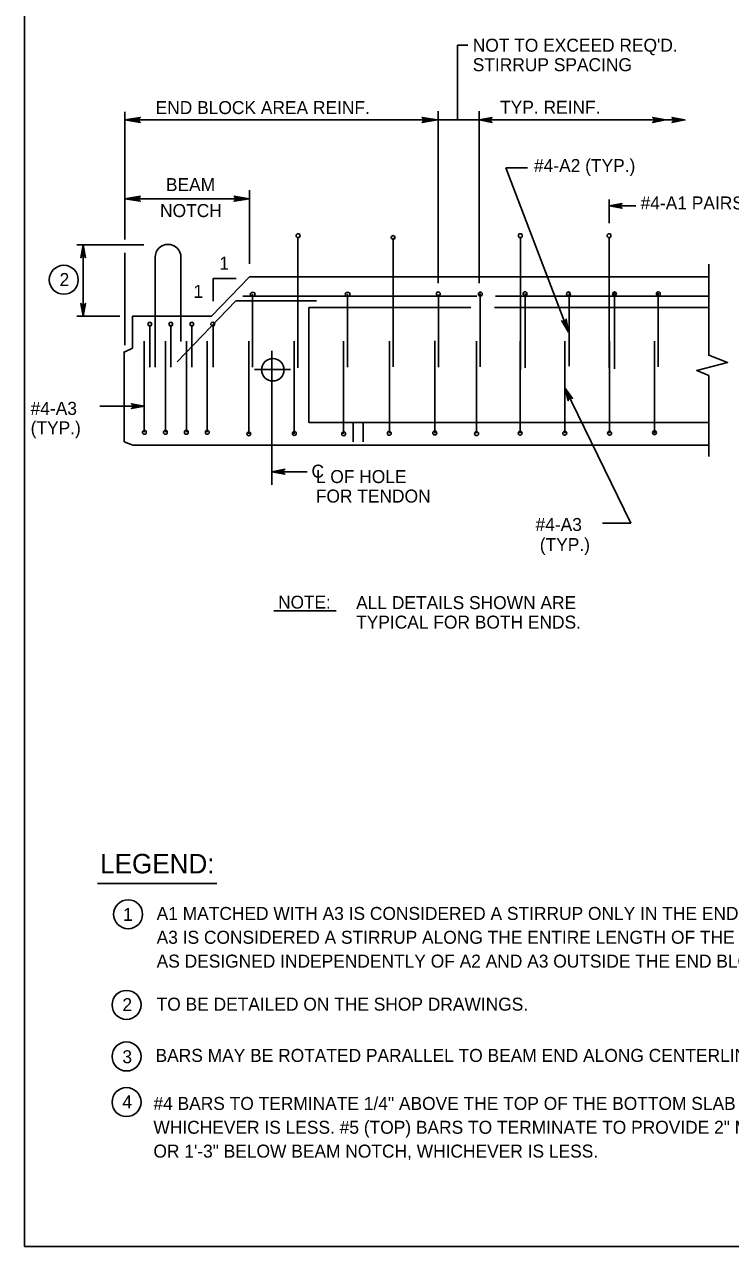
# Model space of a CAD drawing. Extents: x 639331 to 643089, y 299088 to 300975.
# Drawn here: x 639330.6 to 639493.7, y 300290.7 to 300572.8 of the extents above; entities that cross this region are included whole.
import ezdxf

# ---------------------------------------------------------------- set-up
doc = ezdxf.new("R2010")
doc.units = 0
doc.layers.add('1', color=7, linetype='Continuous')

msp = doc.modelspace()

# ---------------------------------------------------------------- linework, layer by layer
at = {"layer": '1'}
for p, q in [((639330.56, 300290.66), (639330.56, 300854.66)), ((639432.99, 300567.98), (639430.62, 300567.98)), ((639425.99, 300550.73), (639353.74, 300550.73)), ((639435.49, 300550.73), (639425.99, 300550.73)), ((639483.12, 300550.73), (639435.49, 300550.73)), ((639446.76, 300539.67), (639441.77, 300539.67)), ((639441.77, 300539.67), (639456.24, 300501.77)), ((639382.55, 300532.53), (639353.74, 300532.53)), ((639471.78, 300530.9), (639465.62, 300530.9)), ((639358.15, 300521.88), (639342.64, 300521.88)), ((639488.62, 300496.27), (639488.62, 300517.4)), ((639373.74, 300505.4), (639382.55, 300514.52)), ((639379.46, 300514.09), (639374.17, 300514.09)), ((639382.55, 300514.52), (639488.62, 300514.52)), ((639365.82, 300494.89), (639379.37, 300508.93)), ((639397.99, 300508.93), (639379.37, 300508.93)), ((639435.03, 300510.02), (639380.99, 300510.02)), ((639383.37, 300510.02), (639383.37, 300510.02)), ((639393.62, 300510.02), (639393.62, 300510.02)), ((639405.29, 300510.02), (639405.29, 300510.02)), ((639415.87, 300510.02), (639415.87, 300510.02)), ((639426.12, 300510.15), (639426.12, 300510.15)), ((639488.62, 300510.02), (639439.36, 300510.02)), ((639352.63, 300505.4), (639342.64, 300505.4)), ((639373.74, 300505.4), (639355.49, 300505.4)), ((639355.49, 300498.02), (639355.49, 300505.4)), ((639396.24, 300507.4), (639433.67, 300507.4)), ((639439.12, 300507.4), (639488.62, 300507.4)), ((639353.62, 300497.15), (639355.49, 300498.02)), ((639353.62, 300476.4), (639353.62, 300497.27)), ((639387.74, 300466.52), (639387.74, 300497.4)), ((639383.74, 300493.15), (639391.99, 300493.15)), ((639488.62, 300473.02), (639488.62, 300491.77)), ((639470.62, 300457.65), (639455.37, 300488.87)), ((639358.24, 300484.65), (639347.97, 300484.65)), ((639355.62, 300475.65), (639353.62, 300476.4)), ((639355.62, 300475.65), (639488.62, 300475.65)), ((639470.62, 300457.65), (639464.12, 300457.65)), ((639388.18, 300437.43), (639402.56, 300437.43)), ((639375.04, 300374.43), (639347.43, 300374.43)), ((640116.56, 300290.66), (639330.56, 300290.66))]:
    msp.add_line(p, q, dxfattribs=at)
for points in [[(639430.62, 300567.98), (639430.62, 300550.73)], [(639353.74, 300552.57), (639353.74, 300523.14)], [(639357.15, 300550.3), (639357.02, 300550.55), (639353.74, 300550.73), (639357.15, 300550.3), (639357.32, 300550.15), (639353.74, 300550.73), (639357.02, 300550.89), (639357.14, 300551.14), (639353.74, 300550.73), (639357.32, 300551.3), (639357.14, 300551.14)], [(639422.59, 300551.16), (639422.71, 300550.91), (639425.99, 300550.73), (639422.59, 300551.16), (639422.41, 300551.31), (639425.99, 300550.73), (639422.72, 300550.57), (639422.6, 300550.32), (639425.99, 300550.73), (639422.41, 300550.16), (639422.6, 300550.32)], [(639426.12, 300552.76), (639426.12, 300518.05)], [(639435.62, 300513.01), (639435.62, 300552.76)], [(639435.62, 300550.73), (639438.6, 300551.29), (639438.49, 300551.21), (639438.37, 300551.13), (639438.31, 300551.03), (639438.25, 300550.93), (639438.23, 300550.83), (639438.22, 300550.73), (639438.23, 300550.63), (639438.25, 300550.53), (639438.31, 300550.43), (639438.37, 300550.33), (639438.49, 300550.25), (639438.6, 300550.17), (639435.62, 300550.73), (639438.49, 300550.25), (639438.37, 300550.33), (639435.62, 300550.73), (639438.31, 300550.43), (639438.25, 300550.53), (639435.62, 300550.73), (639438.23, 300550.63), (639438.22, 300550.73), (639435.62, 300550.73), (639438.23, 300550.83), (639438.25, 300550.93), (639435.62, 300550.73), (639438.31, 300551.03), (639438.37, 300551.13), (639435.62, 300550.73), (639438.49, 300551.21)], [(639478.68, 300550.73), (639475.69, 300550.17), (639475.81, 300550.25), (639475.92, 300550.33), (639475.98, 300550.43), (639476.04, 300550.53), (639476.06, 300550.63), (639476.08, 300550.73), (639476.06, 300550.83), (639476.04, 300550.93), (639475.98, 300551.03), (639475.92, 300551.13), (639475.81, 300551.21), (639475.69, 300551.29), (639478.68, 300550.73), (639475.81, 300551.21), (639475.92, 300551.13), (639478.68, 300550.73), (639475.98, 300551.03), (639476.04, 300550.93), (639478.68, 300550.73), (639476.06, 300550.83), (639476.08, 300550.73), (639478.68, 300550.73), (639476.06, 300550.63), (639476.04, 300550.53), (639478.68, 300550.73), (639475.98, 300550.43), (639475.92, 300550.33), (639478.68, 300550.73), (639475.81, 300550.25)], [(639483.12, 300550.73), (639480.13, 300550.17), (639480.25, 300550.25), (639480.36, 300550.33), (639480.42, 300550.43), (639480.48, 300550.53), (639480.5, 300550.63), (639480.52, 300550.73), (639480.5, 300550.83), (639480.48, 300550.93), (639480.42, 300551.03), (639480.36, 300551.13), (639480.25, 300551.21), (639480.13, 300551.29), (639483.12, 300550.73), (639480.25, 300551.21), (639480.36, 300551.13), (639483.12, 300550.73), (639480.42, 300551.03), (639480.48, 300550.93), (639483.12, 300550.73), (639480.5, 300550.83), (639480.52, 300550.73), (639483.12, 300550.73), (639480.5, 300550.63), (639480.48, 300550.53), (639483.12, 300550.73), (639480.42, 300550.43), (639480.36, 300550.33), (639483.12, 300550.73), (639480.25, 300550.25)], [(639382.55, 300534.5), (639382.55, 300517.49)], [(639357.15, 300532.1), (639357.02, 300532.35), (639353.74, 300532.53), (639357.15, 300532.1), (639357.32, 300531.95), (639353.74, 300532.53), (639357.02, 300532.69), (639357.14, 300532.93), (639353.74, 300532.53), (639357.32, 300533.1), (639357.14, 300532.93)], [(639379.15, 300532.96), (639379.27, 300532.71), (639382.55, 300532.53), (639379.15, 300532.96), (639378.97, 300533.1), (639382.55, 300532.53), (639379.28, 300532.37), (639379.16, 300532.12), (639382.55, 300532.53), (639378.97, 300531.96), (639379.16, 300532.12)], [(639465.62, 300532.35), (639465.62, 300526.91)], [(639465.62, 300530.9), (639468.6, 300531.46), (639468.49, 300531.38), (639468.37, 300531.3), (639468.31, 300531.2), (639468.25, 300531.1), (639468.23, 300531), (639468.22, 300530.9), (639468.23, 300530.8), (639468.25, 300530.7), (639468.31, 300530.6), (639468.37, 300530.5), (639468.49, 300530.42), (639468.6, 300530.34), (639465.62, 300530.9), (639468.49, 300530.42), (639468.37, 300530.5), (639465.62, 300530.9), (639468.31, 300530.6), (639468.25, 300530.7), (639465.62, 300530.9), (639468.23, 300530.8), (639468.22, 300530.9), (639465.62, 300530.9), (639468.23, 300531), (639468.25, 300531.1), (639465.62, 300530.9), (639468.31, 300531.2), (639468.37, 300531.3), (639465.62, 300530.9), (639468.49, 300531.38)], [(639426.12, 300525.52), (639426.12, 300513.01)], [(639393.74, 300523.52), (639393.74, 300493.52)], [(639415.74, 300523.52), (639415.74, 300493.77)], [(639445.12, 300493.15), (639445.12, 300523.52)], [(639465.62, 300493.52), (639465.62, 300523.52)], [(639344.14, 300521.88), (639344.7, 300518.9), (639344.62, 300519.01), (639344.54, 300519.13), (639344.44, 300519.19), (639344.34, 300519.25), (639344.24, 300519.26), (639344.14, 300519.28), (639344.04, 300519.26), (639343.94, 300519.25), (639343.84, 300519.19), (639343.74, 300519.13), (639343.66, 300519.01), (639343.59, 300518.9), (639344.14, 300521.88), (639343.66, 300519.01), (639343.74, 300519.13), (639344.14, 300521.88), (639343.84, 300519.19), (639343.94, 300519.25), (639344.14, 300521.88), (639344.04, 300519.26), (639344.14, 300519.28), (639344.14, 300521.88), (639344.24, 300519.26), (639344.34, 300519.25), (639344.14, 300521.88), (639344.44, 300519.19), (639344.54, 300519.13), (639344.14, 300521.88), (639344.62, 300519.01)], [(639344.14, 300521.88), (639344.14, 300505.4)], [(639353.74, 300520.03), (639353.74, 300498.77)], [(639360.74, 300519.02), (639360.74, 300493.65)], [(639366.72, 300519.02), (639366.72, 300499.59)], [(639374.17, 300514.09), (639374.17, 300508.86)], [(639435.87, 300510.65), (639435.87, 300493.77)], [(639446.24, 300510.65), (639446.24, 300493.52)], [(639456.37, 300510.65), (639456.37, 300493.9)], [(639466.87, 300510.9), (639466.87, 300493.27)], [(639476.99, 300510.77), (639476.99, 300493.77)], [(639344.14, 300505.4), (639343.59, 300508.38), (639343.66, 300508.27), (639343.74, 300508.15), (639343.84, 300508.09), (639343.94, 300508.03), (639344.04, 300508.01), (639344.14, 300508), (639344.24, 300508.01), (639344.34, 300508.03), (639344.44, 300508.09), (639344.54, 300508.15), (639344.62, 300508.27), (639344.7, 300508.38), (639344.14, 300505.4), (639344.62, 300508.27), (639344.54, 300508.15), (639344.14, 300505.4), (639344.44, 300508.09), (639344.34, 300508.03), (639344.14, 300505.4), (639344.24, 300508.01), (639344.14, 300508), (639344.14, 300505.4), (639344.04, 300508.01), (639343.94, 300508.03), (639344.14, 300505.4), (639343.84, 300508.09), (639343.74, 300508.15), (639344.14, 300505.4), (639343.66, 300508.27)], [(639383.24, 300510.52), (639383.24, 300493.65)], [(639405.16, 300510.52), (639405.16, 300493.65)], [(639426.24, 300510.4), (639426.24, 300493.65)], [(639396.24, 300480.9), (639396.24, 300507.4)], [(639359.49, 300503.4), (639359.49, 300493.65)], [(639364.37, 300503.4), (639364.37, 300493.65)], [(639369.24, 300503.4), (639369.24, 300493.65)], [(639374.12, 300503.4), (639374.12, 300493.65)], [(639456.24, 300501.77), (639454.67, 300504.37), (639454.79, 300504.29), (639454.9, 300504.21), (639455.02, 300504.19), (639455.13, 300504.17), (639455.23, 300504.19), (639455.33, 300504.21), (639455.42, 300504.26), (639455.51, 300504.31), (639455.58, 300504.4), (639455.65, 300504.49), (639455.69, 300504.63), (639455.72, 300504.76), (639456.24, 300501.77), (639455.69, 300504.63), (639455.65, 300504.49), (639456.24, 300501.77), (639455.58, 300504.4), (639455.51, 300504.31), (639456.24, 300501.77), (639455.42, 300504.26), (639455.33, 300504.21), (639456.24, 300501.77), (639455.23, 300504.19), (639455.13, 300504.17), (639456.24, 300501.77), (639455.02, 300504.19), (639454.9, 300504.21), (639456.24, 300501.77), (639454.79, 300504.29)], [(639358.24, 300499.65), (639358.24, 300478.65)], [(639363.12, 300499.65), (639363.12, 300478.65)], [(639367.99, 300499.65), (639367.99, 300478.65)], [(639372.74, 300499.65), (639372.74, 300478.65)], [(639382.37, 300499.65), (639382.37, 300478.27)], [(639392.87, 300499.65), (639392.87, 300478.27)], [(639404.29, 300499.65), (639404.29, 300478.27)], [(639414.87, 300499.65), (639414.87, 300478.4)], [(639425.37, 300499.77), (639425.37, 300478.4)], [(639434.99, 300499.65), (639434.99, 300478.4)], [(639445.08, 300499.65), (639445.08, 300478.4)], [(639455.37, 300499.65), (639455.37, 300478.4)], [(639465.73, 300499.65), (639465.73, 300478.4)], [(639476.12, 300499.65), (639476.12, 300478.4)], [(639488.62, 300496.4), (639492.99, 300494.77), (639485.87, 300492.9), (639488.62, 300491.77)], [(639455.37, 300488.87), (639457.18, 300486.44), (639457.06, 300486.51), (639456.93, 300486.58), (639456.82, 300486.58), (639456.7, 300486.59), (639456.61, 300486.57), (639456.51, 300486.54), (639456.43, 300486.48), (639456.34, 300486.42), (639456.28, 300486.32), (639456.22, 300486.22), (639456.19, 300486.09), (639456.17, 300485.95), (639455.37, 300488.87), (639456.19, 300486.09), (639456.22, 300486.22), (639455.37, 300488.87), (639456.28, 300486.32), (639456.34, 300486.42), (639455.37, 300488.87), (639456.43, 300486.48), (639456.51, 300486.54), (639455.37, 300488.87), (639456.61, 300486.57), (639456.7, 300486.59), (639455.37, 300488.87), (639456.82, 300486.58), (639456.93, 300486.58), (639455.37, 300488.87), (639457.06, 300486.51)], [(639358.24, 300484.65), (639355.26, 300484.09), (639355.37, 300484.17), (639355.49, 300484.25), (639355.55, 300484.35), (639355.61, 300484.45), (639355.62, 300484.55), (639355.64, 300484.65), (639355.62, 300484.75), (639355.61, 300484.85), (639355.55, 300484.95), (639355.49, 300485.05), (639355.37, 300485.13), (639355.26, 300485.21), (639358.24, 300484.65), (639355.37, 300485.13), (639355.49, 300485.05), (639358.24, 300484.65), (639355.55, 300484.95), (639355.61, 300484.85), (639358.24, 300484.65), (639355.62, 300484.75), (639355.64, 300484.65), (639358.24, 300484.65), (639355.62, 300484.55), (639355.61, 300484.45), (639358.24, 300484.65), (639355.55, 300484.35), (639355.49, 300484.25), (639358.24, 300484.65), (639355.37, 300484.17)], [(639396.24, 300480.9), (639488.62, 300480.9)], [(639406.53, 300476.4), (639406.53, 300480.9)], [(639408.78, 300476.4), (639408.78, 300480.9)], [(639387.74, 300469.52), (639390.73, 300470.08), (639390.61, 300470), (639390.5, 300469.92), (639390.44, 300469.82), (639390.38, 300469.72), (639390.36, 300469.62), (639390.34, 300469.52), (639390.36, 300469.42), (639390.38, 300469.32), (639390.44, 300469.22), (639390.5, 300469.12), (639390.61, 300469.04), (639390.73, 300468.96), (639387.74, 300469.52), (639390.61, 300469.04), (639390.5, 300469.12), (639387.74, 300469.52), (639390.44, 300469.22), (639390.38, 300469.32), (639387.74, 300469.52), (639390.36, 300469.42), (639390.34, 300469.52), (639387.74, 300469.52), (639390.36, 300469.62), (639390.38, 300469.72), (639387.74, 300469.52), (639390.44, 300469.82), (639390.5, 300469.92), (639387.74, 300469.52), (639390.61, 300470)], [(639395.87, 300469.52), (639387.74, 300469.52)]]:
    msp.add_lwpolyline(points, dxfattribs=at)
for centre, radius in [((639393.77, 300524.01), 0.447), ((639415.72, 300523.57), 0.447), ((639445.11, 300524.01), 0.447), ((639465.61, 300524.01), 0.447), ((639339.65, 300513.83), 3.35), ((639426.16, 300510.56), 0.447), ((639435.87, 300510.53), 0.447), ((639446.21, 300510.61), 0.447), ((639456.25, 300510.56), 0.447), ((639466.86, 300510.58), 0.447), ((639476.99, 300510.56), 0.447), ((639359.53, 300503.58), 0.447), ((639364.38, 300503.58), 0.447), ((639369.22, 300503.58), 0.447), ((639374.06, 300503.58), 0.447), ((639387.92, 300493.06), 2.59), ((639358.27, 300478.61), 0.447), ((639363.12, 300478.61), 0.447), ((639367.96, 300478.61), 0.447), ((639372.8, 300478.61), 0.447), ((639382.39, 300478.29), 0.447), ((639392.9, 300478.36), 0.447), ((639404.31, 300478.29), 0.447), ((639414.84, 300478.38), 0.447), ((639425.35, 300478.46), 0.447), ((639435.01, 300478.31), 0.447), ((639445.08, 300478.4), 0.447), ((639455.37, 300478.4), 0.447), ((639465.73, 300478.4), 0.447), ((639476.1, 300478.53), 0.447), ((639354.51, 300367.36), 3.35), ((639354.15, 300346.44), 3.35), ((639354.15, 300334.54), 3.35), ((639354.15, 300324.01), 3.35)]:
    msp.add_circle(centre, radius, dxfattribs=at)
msp.add_arc((639363.73, 300519.02), 2.99, 360, 180, dxfattribs=at)
for centre in [(639383.3, 300510.46), (639405.22, 300510.46)]:
    msp.add_ellipse(centre, major_axis=(0.559, 0), ratio=0.8, dxfattribs=at)

# ---------------------------------------------------------------- texts
for s, height, p in [("NOT TO EXCEED REQ'D.", 3, (639434.12, 300566.48)), ('STIRRUP SPACING', 3, (639434.12, 300561.98)), ('END BLOCK AREA REINF.', 3, (639360.87, 300552.08)), ('TYP. REINF.', 3, (639440.44, 300552.15)), ('#4-A2 (TYP.)', 3, (639448.27, 300538.69)), ('BEAM', 3, (639363.24, 300534.3)), ('#4-A1 PAIRS (TYP.)', 3, (639472.9, 300530.06)), ('NOTCH', 3, (639361.89, 300528.3)), ('1', 3, (639375.58, 300516.15)), ('2', 3, (639338.68, 300512.39)), ('1', 3, (639369.61, 300509.66)), ('#4-A3', 3, (639331.99, 300482.65)), ('(TYP.)', 3, (639331.99, 300478.15)), ('C', 3, (639396.87, 300468.15)), ('L OF HOLE', 3, (639397.87, 300466.9)), ('FOR TENDON', 3, (639397.87, 300462.4)), ('#4-A3', 3, (639448.63, 300455.84)), ('(TYP.)', 3, (639449.61, 300451.2)), ('ALL DETAILS SHOWN ARE', 3, (639407.18, 300437.8)), ('TYPICAL FOR BOTH ENDS.', 3, (639407.18, 300433.3)), ('LEGEND:', 4.5, (639348.05, 300376.8)), ('1', 3, (639353.35, 300365.84)), ('A1 MATCHED WITH A3 IS CONSIDERED A STIRRUP ONLY IN THE END BLOCK AREA. A2 MATCHED WITH', 3, (639361.1, 300366.05)), ('A3 IS CONSIDERED A STIRRUP ALONG THE ENTIRE LENGTH OF THE BEAM. A1 IS SPACED AT 21" OR', 3, (639361.1, 300360.55)), ('AS DESIGNED INDEPENDENTLY OF A2 AND A3 OUTSIDE THE END BLOCK AREA.', 3, (639361.1, 300355.05)), ('2', 3, (639353.19, 300345)), ('TO BE DETAILED ON THE SHOP DRAWINGS.', 3, (639361.1, 300345.11)), ('3', 3, (639353.19, 300332.98)), ('BARS MAY BE ROTATED PARALLEL TO BEAM END ALONG CENTERLINE OF BEARINGS.', 3, (639360.85, 300333.28)), ('4', 3, (639353.19, 300322.57)), ('#4 BARS TO TERMINATE 1/4" ABOVE THE TOP OF THE BOTTOM SLAB OR 1\'-3" BELOW BEAM NOTCH,', 3, (639360.36, 300322.19)), ('WHICHEVER IS LESS. #5 (TOP) BARS TO TERMINATE TO PROVIDE 2" MIN. COVER TO BEAM REAR FACE', 3, (639360.36, 300316.69)), ('OR 1\'-3" BELOW BEAM NOTCH, WHICHEVER IS LESS.', 3, (639360.36, 300311.19))]:
    msp.add_text(s, height=height, dxfattribs=at).set_placement(p)
msp.add_text('NOTE: ', height=2.969, rotation=360, dxfattribs=at).set_placement((639389.18, 300437.93))

doc.saveas('drawing.dxf')
